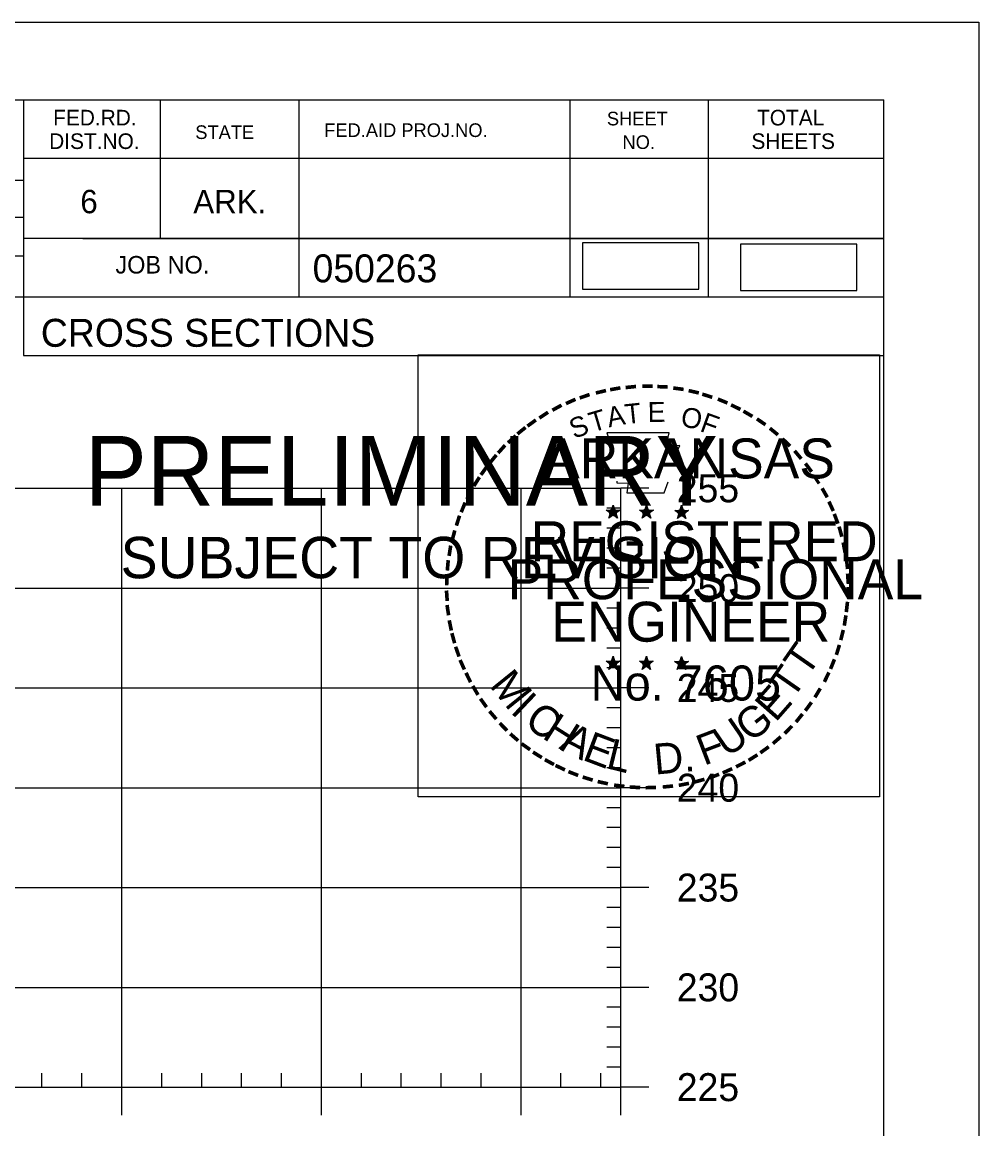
# Model space of a CAD drawing. Extents: x 1365647 to 1367999, y 387113 to 400173.
# Drawn here: x 1366009.1 to 1366057, y 396064.1 to 396119.6 of the extents above; entities that cross this region are included whole.
import ezdxf

# ---------------------------------------------------------------- set-up
doc = ezdxf.new("R2010")
doc.units = 0
for name, color, linetype in [('R_Axis', 7, 'Continuous'), ('R_Axis Annot', 7, 'Continuous'), ('R_Border', 7, 'Continuous'), ('R_Border PE', 7, 'Continuous'), ('R_Border Prem', 7, 'Continuous'), ('R_Detour', 7, 'Continuous'), ('R_Grid', 7, 'Continuous'), ('R_No Plot', 7, 'Continuous')]:
    doc.layers.add(name, color=color, linetype=linetype)

msp = doc.modelspace()

# ---------------------------------------------------------------- linework, layer by layer
at = {"layer": 'R_Axis'}
for p, q in [((1366039.095, 396066.237), (1366039.095, 396096.237)), ((1366040.495, 396096.237), (1366039.095, 396096.237)), ((1366039.095, 396095.237), (1366038.395, 396095.237)), ((1366039.095, 396094.237), (1366038.395, 396094.237)), ((1366039.095, 396093.237), (1366038.395, 396093.237)), ((1366039.095, 396092.237), (1366038.395, 396092.237)), ((1366040.495, 396091.237), (1366039.095, 396091.237)), ((1366039.095, 396090.237), (1366038.395, 396090.237)), ((1366039.095, 396089.237), (1366038.395, 396089.237)), ((1366039.095, 396088.237), (1366038.395, 396088.237)), ((1366039.095, 396087.237), (1366038.395, 396087.237)), ((1366040.495, 396086.237), (1366039.095, 396086.237)), ((1366039.095, 396085.237), (1366038.395, 396085.237)), ((1366039.095, 396084.237), (1366038.395, 396084.237)), ((1366039.095, 396083.237), (1366038.395, 396083.237)), ((1366039.095, 396082.237), (1366038.395, 396082.237)), ((1366040.495, 396081.237), (1366039.095, 396081.237)), ((1366039.095, 396080.237), (1366038.395, 396080.237)), ((1366039.095, 396079.237), (1366038.395, 396079.237)), ((1366039.095, 396078.237), (1366038.395, 396078.237)), ((1366039.095, 396077.237), (1366038.395, 396077.237)), ((1366040.495, 396076.237), (1366039.095, 396076.237)), ((1366039.095, 396075.237), (1366038.395, 396075.237)), ((1366039.095, 396074.237), (1366038.395, 396074.237)), ((1366039.095, 396073.237), (1366038.395, 396073.237)), ((1366039.095, 396072.237), (1366038.395, 396072.237)), ((1366040.495, 396071.237), (1366039.095, 396071.237)), ((1366039.095, 396070.237), (1366038.395, 396070.237)), ((1366039.095, 396069.237), (1366038.395, 396069.237)), ((1366039.095, 396068.237), (1366038.395, 396068.237)), ((1366039.095, 396067.237), (1366038.395, 396067.237)), ((1366010.095, 396066.237), (1366010.095, 396066.937)), ((1366012.095, 396066.237), (1366012.095, 396066.937)), ((1366016.095, 396066.237), (1366016.095, 396066.937)), ((1366018.095, 396066.237), (1366018.095, 396066.937)), ((1366020.095, 396066.237), (1366020.095, 396066.937)), ((1366022.095, 396066.237), (1366022.095, 396066.937)), ((1366026.095, 396066.237), (1366026.095, 396066.937)), ((1366028.095, 396066.237), (1366028.095, 396066.937)), ((1366030.095, 396066.237), (1366030.095, 396066.937)), ((1366032.095, 396066.237), (1366032.095, 396066.937)), ((1366036.095, 396066.237), (1366036.095, 396066.937)), ((1366038.095, 396066.237), (1366038.095, 396066.937)), ((1365749.095, 396066.237), (1366039.095, 396066.237)), ((1366014.095, 396064.837), (1366014.095, 396066.237)), ((1366024.095, 396064.837), (1366024.095, 396066.237)), ((1366034.095, 396064.837), (1366034.095, 396066.237)), ((1366039.095, 396064.837), (1366039.095, 396066.237)), ((1366040.495, 396066.237), (1366039.095, 396066.237))]:
    msp.add_line(p, q, dxfattribs=at)
at = {"layer": 'R_Border'}
for p, q in [((1365736.095, 396115.697), (1366052.275, 396115.697)), ((1366009.175, 396115.697), (1366009.175, 396102.897)), ((1366016.015, 396115.697), (1366016.015, 396108.757)), ((1366022.955, 396115.697), (1366022.955, 396105.817)), ((1366036.535, 396115.697), (1366036.535, 396105.817)), ((1366043.475, 396115.697), (1366043.475, 396105.817)), ((1366052.275, 395910.237), (1366052.275, 396115.697)), ((1366052.275, 396112.757), (1366009.175, 396112.757)), ((1366052.275, 396112.777), (1366052.275, 396112.777)), ((1365970.015, 396111.677), (1366009.175, 396111.677)), ((1365970.015, 396109.817), (1366009.175, 396109.817)), ((1366052.275, 396108.757), (1366009.175, 396108.757)), ((1366012.135, 396108.757), (1366052.275, 396108.757)), ((1365970.015, 396107.877), (1366009.175, 396107.877)), ((1366052.275, 396105.817), (1365970.015, 396105.817)), ((1366009.175, 396102.897), (1366052.275, 396102.897))]:
    msp.add_line(p, q, dxfattribs=at)
at = {"layer": 'R_Border PE'}
for p, q in [((1366038.705, 396095.397), (1366038.664, 396095.145)), ((1366038.705, 396095.032), (1366038.705, 396095.397)), ((1366038.705, 396095.397), (1366038.754, 396095.147)), ((1366040.375, 396095.397), (1366040.334, 396095.145)), ((1366040.375, 396095.032), (1366040.375, 396095.397)), ((1366040.375, 396095.397), (1366040.424, 396095.147)), ((1366042.139, 396095.385), (1366042.098, 396095.133)), ((1366042.139, 396095.02), (1366042.139, 396095.385)), ((1366042.139, 396095.385), (1366042.188, 396095.135)), ((1366038.356, 396095.143), (1366038.705, 396095.032)), ((1366038.356, 396095.143), (1366038.609, 396095.098)), ((1366038.356, 396095.143), (1366038.593, 396095.021)), ((1366038.489, 396094.735), (1366038.705, 396095.032)), ((1366038.489, 396094.735), (1366038.615, 396094.979)), ((1366038.489, 396094.735), (1366038.703, 396094.952)), ((1366038.918, 396094.735), (1366038.703, 396094.949)), ((1366039.052, 396095.143), (1366038.705, 396095.032)), ((1366038.918, 396094.735), (1366038.705, 396095.032)), ((1366039.052, 396095.143), (1366038.766, 396095.094)), ((1366038.918, 396094.735), (1366038.781, 396095.026)), ((1366039.052, 396095.143), (1366038.848, 396095.041)), ((1366040.026, 396095.143), (1366040.375, 396095.032)), ((1366040.026, 396095.143), (1366040.279, 396095.098)), ((1366040.026, 396095.143), (1366040.263, 396095.021)), ((1366040.159, 396094.735), (1366040.375, 396095.032)), ((1366040.159, 396094.735), (1366040.285, 396094.979)), ((1366040.159, 396094.735), (1366040.373, 396094.952)), ((1366040.588, 396094.735), (1366040.373, 396094.949)), ((1366040.722, 396095.143), (1366040.375, 396095.032)), ((1366040.588, 396094.735), (1366040.375, 396095.032)), ((1366040.722, 396095.143), (1366040.436, 396095.094)), ((1366040.588, 396094.735), (1366040.451, 396095.026)), ((1366040.722, 396095.143), (1366040.518, 396095.041)), ((1366041.79, 396095.131), (1366042.139, 396095.02)), ((1366041.79, 396095.131), (1366042.043, 396095.086)), ((1366041.79, 396095.131), (1366042.027, 396095.009)), ((1366041.923, 396094.723), (1366042.139, 396095.02)), ((1366041.923, 396094.723), (1366042.049, 396094.967)), ((1366041.923, 396094.723), (1366042.137, 396094.94)), ((1366042.352, 396094.723), (1366042.137, 396094.937)), ((1366042.486, 396095.131), (1366042.139, 396095.02)), ((1366042.352, 396094.723), (1366042.139, 396095.02)), ((1366042.486, 396095.131), (1366042.2, 396095.082)), ((1366042.352, 396094.723), (1366042.215, 396095.014)), ((1366042.486, 396095.131), (1366042.282, 396095.029)), ((1366038.352, 396087.57), (1366038.701, 396087.459)), ((1366038.352, 396087.57), (1366038.605, 396087.525)), ((1366038.352, 396087.57), (1366038.589, 396087.448)), ((1366038.485, 396087.162), (1366038.701, 396087.459)), ((1366038.701, 396087.824), (1366038.66, 396087.572)), ((1366038.701, 396087.459), (1366038.701, 396087.824)), ((1366038.701, 396087.824), (1366038.75, 396087.574)), ((1366039.048, 396087.57), (1366038.701, 396087.459)), ((1366038.914, 396087.162), (1366038.701, 396087.459)), ((1366039.048, 396087.57), (1366038.762, 396087.521)), ((1366038.914, 396087.162), (1366038.777, 396087.453)), ((1366039.048, 396087.57), (1366038.844, 396087.468)), ((1366040.021, 396087.57), (1366040.37, 396087.459)), ((1366040.021, 396087.57), (1366040.274, 396087.525)), ((1366040.021, 396087.57), (1366040.258, 396087.448)), ((1366040.154, 396087.162), (1366040.37, 396087.459)), ((1366040.37, 396087.824), (1366040.329, 396087.572)), ((1366040.37, 396087.459), (1366040.37, 396087.824)), ((1366040.37, 396087.824), (1366040.419, 396087.574)), ((1366040.717, 396087.57), (1366040.37, 396087.459)), ((1366040.583, 396087.162), (1366040.37, 396087.459)), ((1366040.717, 396087.57), (1366040.431, 396087.521)), ((1366040.583, 396087.162), (1366040.446, 396087.453)), ((1366040.717, 396087.57), (1366040.513, 396087.468)), ((1366041.788, 396087.56), (1366042.137, 396087.449)), ((1366041.788, 396087.56), (1366042.041, 396087.515)), ((1366041.788, 396087.56), (1366042.025, 396087.438)), ((1366042.137, 396087.814), (1366042.096, 396087.562)), ((1366042.137, 396087.449), (1366042.137, 396087.814)), ((1366042.137, 396087.814), (1366042.186, 396087.564)), ((1366042.484, 396087.56), (1366042.137, 396087.449)), ((1366042.484, 396087.56), (1366042.198, 396087.511)), ((1366042.484, 396087.56), (1366042.28, 396087.458)), ((1366038.485, 396087.162), (1366038.611, 396087.406)), ((1366038.485, 396087.162), (1366038.699, 396087.379)), ((1366038.914, 396087.162), (1366038.699, 396087.376)), ((1366040.154, 396087.162), (1366040.28, 396087.406)), ((1366040.154, 396087.162), (1366040.368, 396087.379)), ((1366040.583, 396087.162), (1366040.368, 396087.376)), ((1366041.921, 396087.152), (1366042.137, 396087.449)), ((1366041.921, 396087.152), (1366042.047, 396087.396)), ((1366041.921, 396087.152), (1366042.135, 396087.369)), ((1366042.35, 396087.152), (1366042.135, 396087.366)), ((1366042.35, 396087.152), (1366042.137, 396087.449)), ((1366042.35, 396087.152), (1366042.213, 396087.443))]:
    msp.add_line(p, q, dxfattribs=at)
for points in [[(1366038.397, 396099.021), (1366038.666, 396098.194)], [(1366041.908, 396098.099), (1366042.05, 396098.383), (1366041.365, 396098.359), (1366041.513, 396099.021), (1366038.397, 396099.021)], [(1366038.889, 396096.598), (1366038.889, 396096.511), (1366039.452, 396096.492), (1366039.398, 396096.019), (1366041.268, 396096.019), (1366041.469, 396096.555)], [(1366038.705, 396095.397), (1366038.918, 396094.735), (1366038.356, 396095.143), (1366039.052, 396095.143), (1366038.489, 396094.735), (1366038.705, 396095.397)], [(1366040.375, 396095.397), (1366040.588, 396094.735), (1366040.026, 396095.143), (1366040.722, 396095.143), (1366040.159, 396094.735), (1366040.375, 396095.397)], [(1366042.139, 396095.385), (1366042.352, 396094.723), (1366041.79, 396095.131), (1366042.486, 396095.131), (1366041.923, 396094.723), (1366042.139, 396095.385)], [(1366038.701, 396087.824), (1366038.914, 396087.162), (1366038.352, 396087.57), (1366039.048, 396087.57), (1366038.485, 396087.162), (1366038.701, 396087.824)], [(1366040.37, 396087.824), (1366040.583, 396087.162), (1366040.021, 396087.57), (1366040.717, 396087.57), (1366040.154, 396087.162), (1366040.37, 396087.824)], [(1366042.137, 396087.814), (1366042.35, 396087.152), (1366041.788, 396087.56), (1366042.484, 396087.56), (1366041.921, 396087.152), (1366042.137, 396087.814)]]:
    msp.add_lwpolyline(points, dxfattribs=at)
for centre, radius in [((1366038.704, 396095.032), 0.172), ((1366038.704, 396095.032), 0.145), ((1366038.704, 396095.032), 0.116), ((1366038.704, 396095.032), 0.0991), ((1366038.704, 396095.032), 0.0747), ((1366038.704, 396095.032), 0.0495), ((1366038.704, 396095.032), 0.0296), ((1366040.374, 396095.032), 0.172), ((1366040.374, 396095.032), 0.145), ((1366040.374, 396095.032), 0.116), ((1366040.374, 396095.032), 0.0991), ((1366040.374, 396095.032), 0.0747), ((1366040.374, 396095.032), 0.0495), ((1366040.374, 396095.032), 0.0296), ((1366042.138, 396095.02), 0.172), ((1366042.138, 396095.02), 0.145), ((1366042.138, 396095.02), 0.116), ((1366042.138, 396095.02), 0.0991), ((1366042.138, 396095.02), 0.0747), ((1366042.138, 396095.02), 0.0495), ((1366042.138, 396095.02), 0.0296), ((1366038.7, 396087.459), 0.172), ((1366038.7, 396087.459), 0.145), ((1366038.7, 396087.459), 0.116), ((1366038.7, 396087.459), 0.0991), ((1366038.7, 396087.459), 0.0747), ((1366038.7, 396087.459), 0.0495), ((1366038.7, 396087.459), 0.0296), ((1366040.369, 396087.459), 0.172), ((1366040.369, 396087.459), 0.145), ((1366040.369, 396087.459), 0.116), ((1366040.369, 396087.459), 0.0991), ((1366040.369, 396087.459), 0.0747), ((1366040.369, 396087.459), 0.0495), ((1366040.369, 396087.459), 0.0296), ((1366042.136, 396087.449), 0.172), ((1366042.136, 396087.449), 0.145), ((1366042.136, 396087.449), 0.116), ((1366042.136, 396087.449), 0.0991), ((1366042.136, 396087.449), 0.0747), ((1366042.136, 396087.449), 0.0495), ((1366042.136, 396087.449), 0.0296)]:
    msp.add_circle(centre, radius, dxfattribs=at)
at = {"layer": 'R_Detour'}
for points in [[(1366037.165, 396106.219), (1366042.998, 396106.219), (1366042.998, 396108.53), (1366037.165, 396108.53)], [(1366045.079, 396106.155), (1366050.912, 396106.155), (1366050.912, 396108.465), (1366045.079, 396108.465)]]:
    msp.add_lwpolyline(points, close=True, dxfattribs=at)
at = {"layer": 'R_Grid'}
for p, q in [((1365749.095, 396096.237), (1366039.095, 396096.237)), ((1366014.095, 396066.237), (1366014.095, 396096.237)), ((1366024.095, 396066.237), (1366024.095, 396096.237)), ((1366034.095, 396066.237), (1366034.095, 396096.237)), ((1366039.095, 396066.237), (1366039.095, 396096.237)), ((1365749.095, 396091.237), (1366039.095, 396091.237)), ((1365749.095, 396086.237), (1366039.095, 396086.237)), ((1365749.095, 396081.237), (1366039.095, 396081.237)), ((1365749.095, 396076.237), (1366039.095, 396076.237)), ((1365749.095, 396071.237), (1366039.095, 396071.237)), ((1365749.095, 396066.237), (1366039.095, 396066.237))]:
    msp.add_line(p, q, dxfattribs=at)
at = {"layer": 'R_No Plot'}
msp.add_line((1365723.694, 396119.591), (1366057.027, 396119.591), dxfattribs=at)
for points in [[(1365723.687, 396119.591), (1366057.027, 396119.591), (1366057.027, 395906.254), (1365723.687, 395906.254)], [(1366028.946, 396102.929), (1366052.044, 396102.929), (1366052.044, 396080.779), (1366028.946, 396080.779)]]:
    msp.add_lwpolyline(points, close=True, dxfattribs=at)

# ---------------------------------------------------------------- texts
at = {"layer": 'R_Axis Annot'}
for s, p in [('255', (1366041.895, 396095.537)), ('250', (1366041.895, 396090.537)), ('245', (1366041.895, 396085.537)), ('240', (1366041.895, 396080.537)), ('235', (1366041.895, 396075.537)), ('230', (1366041.895, 396070.537)), ('225', (1366041.895, 396065.537))]:
    msp.add_text(s, height=1.4, dxfattribs=at).set_placement(p)
at = {"layer": 'R_Border'}
for s, height, p in [('FED.RD.', 0.7819, (1366010.655, 396114.417)), ('TOTAL', 0.7819, (1366045.915, 396114.417)), ('SHEET', 0.684, (1366038.395, 396114.417)), ('STATE', 0.684, (1366017.775, 396113.737)), ('FED.AID PROJ.NO.', 0.684, (1366024.235, 396113.837)), ('DIST.NO.', 0.7819, (1366010.455, 396113.237)), ('NO.', 0.684, (1366039.175, 396113.237)), ('SHEETS', 0.7819, (1366045.635, 396113.237)), ('6', 1.172, (1366012.015, 396110.017)), ('ARK.', 1.1723, (1366017.675, 396110.017)), ('050263', 1.4, (1366023.651, 396106.556)), ('JOB NO.', 0.8792, (1366013.775, 396106.997)), ('CROSS SECTIONS', 1.4, (1366010.038, 396103.327))]:
    msp.add_text(s, height=height, rotation=360, dxfattribs=at).set_placement(p)
at = {"layer": 'R_Border PE'}
for s, height, rotation, p in [('-', 1.6, 10.2193, (1366038.573, 396100.551)), ('-', 1.6, 5.8968, (1366039.302, 396100.661)), ('-', 1.6, 0.1862, (1366040.074, 396100.733)), ('-', 1.6, 357.743, (1366040.797, 396100.72)), ('-', 1.6, 352.1617, (1366041.541, 396100.664)), ('-', 1.6, 24.3072, (1366036.511, 396099.879)), ('-', 1.6, 19.1761, (1366037.145, 396100.148)), ('-', 1.6, 13.6301, (1366037.895, 396100.389)), ('-', 1.6, 347.2049, (1366042.26, 396100.55)), ('-', 1.6, 342.3362, (1366042.895, 396100.395)), ('-', 1.6, 337.8551, (1366043.63, 396100.172)), ('-', 1.6, 28.7918, (1366035.878, 396099.562)), ('T', 1, 16.4036, (1366037.666, 396099.03)), ('A', 1, 11.2132, (1366038.492, 396099.281)), ('T', 1, 6.0228, (1366039.341, 396099.447)), ('E', 1, 0.8323, (1366040.446, 396099.557)), ('O', 1, 350.4515, (1366042.05, 396099.347)), ('-', 1.6, 334.1211, (1366044.261, 396099.901)), ('-', 1.6, 36.2317, (1366034.703, 396098.797)), ('-', 1.6, 34.0636, (1366035.281, 396099.192)), ('S', 1, 21.594, (1366036.752, 396098.699)), ('F', 1, 340.0707, (1366043.004, 396099.119)), ('-', 1.6, 329.6409, (1366044.84, 396099.618)), ('-', 1.6, 325.8627, (1366045.483, 396099.257)), ('-', 1.6, 38.9507, (1366034.227, 396098.419)), ('-', 1.6, 320.5297, (1366046.093, 396098.831)), ('-', 1.6, 42.9622, (1366033.794, 396098.002)), ('ARKANSAS', 2, 360, (1366035.25, 396096.733)), ('-', 1.6, 315.5786, (1366046.692, 396098.343)), ('-', 1.6, 48.423, (1366033.346, 396097.524)), ('-', 1.6, 309.8797, (1366047.261, 396097.793)), ('-', 1.6, 50.6142, (1366032.943, 396097.038)), ('-', 1.6, 306.6522, (1366047.786, 396097.191)), ('-', 1.6, 54.2325, (1366032.53, 396096.471)), ('-', 1.4, 303.6753, (1366048.272, 396096.623)), ('-', 1.6, 58.0706, (1366032.205, 396095.944)), ('-', 1.6, 62.8713, (1366031.892, 396095.33)), ('-', 1.6, 299.6684, (1366048.591, 396096.016)), ('-', 1.6, 67.7743, (1366031.633, 396094.719)), ('-', 1.6, 294.6628, (1366048.915, 396095.404)), ('-', 1.6, 72.3945, (1366031.414, 396094.089)), ('DWB', 0.01, 360, (1366038.691, 396095.027)), ('DWB', 0.01, 360, (1366040.361, 396095.027)), ('DWB', 0.01, 360, (1366042.125, 396095.015)), ('-', 1.6, 290.5728, (1366049.172, 396094.827)), ('-', 1.6, 75.461, (1366031.217, 396093.375)), ('REGISTERED', 2, 360, (1366034.572, 396092.584)), ('-', 1.6, 285.1233, (1366049.406, 396094.247)), ('-', 1.6, 81.2013, (1366031.085, 396092.662)), ('-', 1.6, 280.5493, (1366049.606, 396093.505)), ('-', 1.6, 85.1863, (1366031.009, 396091.971)), ('PROFESSIONAL', 2, 360, (1366033.424, 396090.68)), ('-', 1.6, 276.5962, (1366049.768, 396092.737)), ('-', 1.6, 89.0622, (1366030.984, 396091.27)), ('-', 1.6, 274.3301, (1366049.828, 396092.015)), ('-', 1.6, 94.1959, (1366031.019, 396090.545)), ('-', 1.6, 269.9407, (1366049.862, 396091.383)), ('-', 1.6, 98.9479, (1366031.091, 396089.878)), ('ENGINEER', 2, 360, (1366035.611, 396088.555)), ('-', 1.6, 263.5172, (1366049.843, 396090.717)), ('-', 1.6, 260.9953, (1366049.772, 396090.063)), ('-', 1.6, 101.7149, (1366031.226, 396089.145)), ('-', 1.6, 255.7626, (1366049.662, 396089.385)), ('-', 1.6, 105.4578, (1366031.388, 396088.55)), ('T', 1.54, 55.055, (1366048.42, 396086.724)), ('-', 1.6, 109.0874, (1366031.603, 396087.919)), ('-', 1.6, 252.8681, (1366049.481, 396088.665)), ('-', 1.6, 114.0643, (1366031.857, 396087.323)), ('DWB', 0.01, 360, (1366038.686, 396087.455)), ('DWB', 0.01, 360, (1366040.355, 396087.453)), ('DWB', 0.01, 360, (1366042.122, 396087.444)), ('T', 1.54, 55.055, (1366047.689, 396085.604)), ('-', 1.6, 247.8887, (1366049.258, 396087.992)), ('-', 1.6, 115.7289, (1366032.162, 396086.705)), ('M', 1.54, 308.9175, (1366032.472, 396086.35)), ('No. 7605', 1.757, 360, (1366037.585, 396085.604)), ('-', 1.6, 244.6197, (1366048.996, 396087.363)), ('-', 1.6, 120.4471, (1366032.519, 396086.119)), ('E', 1.54, 48.7313, (1366046.843, 396084.477)), ('I', 1.54, 316.4636, (1366033.514, 396085.03)), ('-', 1.6, 239.0712, (1366048.602, 396086.611)), ('-', 1.6, 125.8934, (1366032.922, 396085.558)), ('C', 1.54, 324.0197, (1366034.187, 396084.407)), ('G', 1.54, 38.2173, (1366045.59, 396083.457)), ('-', 1.6, 233.8452, (1366048.2, 396085.958)), ('-', 1.6, 130.7181, (1366033.384, 396085.006)), ('H', 1.54, 327.5342, (1366035.097, 396083.752)), ('U', 1.54, 34.4052, (1366044.391, 396082.724)), ('-', 1.6, 231.2538, (1366047.77, 396085.392)), ('-', 1.6, 134.2238, (1366033.901, 396084.461)), ('A', 1.54, 332.5513, (1366035.951, 396083.215)), ('F', 1.54, 20.8202, (1366043.254, 396082.33)), ('-', 1.6, 225.7653, (1366047.291, 396084.828)), ('-', 1.6, 138.9338, (1366034.426, 396083.997)), ('E', 1.54, 339.2068, (1366037.109, 396082.653)), ('L', 1.54, 346.2929, (1366038.301, 396082.229)), ('-', 1.6, 221.0851, (1366046.769, 396084.319)), ('-', 1.6, 144.6463, (1366034.982, 396083.591)), ('-', 1.6, 148.0898, (1366035.543, 396083.22)), ('D.', 1.54, 5.2602, (1366040.804, 396081.892)), ('-', 1.6, 215.7363, (1366046.22, 396083.847)), ('-', 1.6, 151.5704, (1366036.122, 396082.895)), ('-', 1.6, 207.3568, (1366045.128, 396083.114)), ('-', 1.6, 212.2491, (1366045.686, 396083.46)), ('-', 1.6, 154.6002, (1366036.644, 396082.648)), ('-', 1.6, 158.5612, (1366037.268, 396082.394)), ('-', 1.6, 200.7184, (1366043.885, 396082.522)), ('-', 1.6, 204.2516, (1366044.504, 396082.795)), ('-', 1.6, 162.7983, (1366037.955, 396082.181)), ('-', 1.6, 167.5555, (1366038.67, 396082.017)), ('-', 1.6, 173.1155, (1366039.442, 396081.907)), ('-', 1.6, 176.5183, (1366040.19, 396081.854)), ('-', 1.6, 185.8167, (1366041.743, 396081.949)), ('-', 1.6, 191.2858, (1366042.479, 396082.081)), ('-', 1.6, 195.4743, (1366043.208, 396082.28)), ('-', 1.6, 181.5918, (1366040.934, 396081.873))]:
    msp.add_text(s, height=height, rotation=rotation, dxfattribs=at).set_placement(p)
at = {"layer": 'R_Border Prem'}
for s, height, p in [('PRELIMINARY', 3.5, (1366012.226, 396095.36)), ('DWB', 0.01, (1366012.973, 396097.209)), ('SUBJECT TO REVISION', 2.07511, (1366014.035, 396091.731))]:
    msp.add_text(s, height=height, rotation=360, dxfattribs=at).set_placement(p)

doc.saveas('drawing.dxf')
